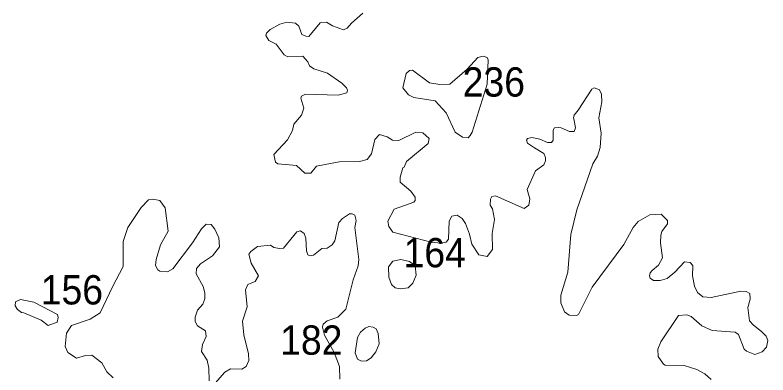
# Model space of a CAD drawing. Extents: x 499.9 to 555.3, y 9281.5 to 9336.8.
# Drawn here: x 535.469 to 539.57, y 9329.075 to 9331.038 of the extents above; entities that cross this region are included whole.
import ezdxf

# ---------------------------------------------------------------- set-up
doc = ezdxf.new("R2010")
doc.units = 0
doc.header["$LTSCALE"] = 0.064
doc.layers.add('2', color=7, linetype='Continuous', lineweight=13)
doc.layers.add('21', color=7, linetype='Continuous')

msp = doc.modelspace()

# ---------------------------------------------------------------- linework, layer by layer
at = {"layer": '2'}
for points in [[(537.3637, 9331.0481), (537.3013, 9330.9949), (537.2774, 9330.9665), (537.2575, 9330.9584), (537.199, 9330.9794), (537.1655, 9331.0004), (537.1306, 9330.9962), (537.0689, 9330.9219), (537.0527, 9330.9225), (537.0318, 9330.933), (537.014, 9330.9784), (536.9964, 9330.9949), (536.949, 9330.9991), (536.9109, 9330.9895), (536.8582, 9330.9602), (536.8379, 9330.9387), (536.8348, 9330.9272), (536.8506, 9330.8991), (536.8912, 9330.8801), (536.9353, 9330.8212), (536.955, 9330.8099), (537.0369, 9330.8139), (537.0631, 9330.7833), (537.0736, 9330.7608), (537.0962, 9330.7444), (537.1718, 9330.7205), (537.2487, 9330.6676), (537.2751, 9330.6411), (537.2798, 9330.6283), (537.2756, 9330.6137), (537.2284, 9330.6014), (537.0511, 9330.6075), (537.0289, 9330.5962), (537.0259, 9330.5851), (537.0425, 9330.5305), (537.0291, 9330.4916)], [(536.8876, 9330.2353), (536.9012, 9330.2269), (537.003, 9330.2175), (537.0477, 9330.1769), (537.081, 9330.1764), (537.1117, 9330.2134), (537.2348, 9330.2382), (537.3452, 9330.24), (537.3865, 9330.2514), (537.4106, 9330.2822), (537.4295, 9330.3601), (537.4547, 9330.3873), (537.4965, 9330.3736), (537.5253, 9330.3565), (537.5595, 9330.3548), (537.6519, 9330.4004), (537.6898, 9330.396), (537.7251, 9330.3646), (537.7191, 9330.3373), (537.6022, 9330.2404), (537.5892, 9330.2096), (537.5816, 9330.2045), (537.5666, 9330.1534), (537.5675, 9330.1276), (537.6243, 9330.0786), (537.649, 9330.0459), (537.649, 9330.0269), (537.6418, 9330.0184), (537.5345, 9329.98), (537.4991, 9329.9146), (537.5049, 9329.8845), (537.5263, 9329.8535), (537.7355, 9329.7989), (537.7909, 9329.7948), (537.8179, 9329.8006), (537.8297, 9329.8164), (537.8337, 9329.9151), (537.8485, 9329.9412), (537.8776, 9329.9473), (537.9038, 9329.9294), (537.9218, 9329.9021), (537.9446, 9329.8439), (537.9579, 9329.7897), (537.9957, 9329.7312), (538.0401, 9329.7207), (538.0694, 9329.7592), (538.0678, 9329.8468), (538.0805, 9329.9242), (538.0692, 9329.9822), (538.0569, 9330.0021), (538.0584, 9330.0339), (538.0653, 9330.0486), (538.0858, 9330.0525), (538.2418, 9329.983), (538.2671, 9330.0015), (538.2736, 9330.0366), (538.2592, 9330.0862), (538.3035, 9330.1887), (538.3486, 9330.2213), (538.3575, 9330.2437), (538.3581, 9330.2607), (538.3488, 9330.2824), (538.2991, 9330.3136), (538.2596, 9330.3402), (538.2553, 9330.3555), (538.2611, 9330.3656), (538.2848, 9330.3698), (538.3273, 9330.3609), (538.3688, 9330.3438), (538.3909, 9330.3436), (538.4004, 9330.3554), (538.4, 9330.4107), (538.4072, 9330.4227), (538.4274, 9330.4243), (538.4428, 9330.4231), (538.4897, 9330.4026), (538.5147, 9330.4029), (538.5212, 9330.4232), (538.514, 9330.4637), (538.5104, 9330.4793), (538.5142, 9330.4917), (538.536, 9330.5201), (538.6112, 9330.6349), (538.6241, 9330.6407), (538.6523, 9330.6309), (538.663, 9330.6061), (538.6646, 9330.5649), (538.649, 9330.4774), (538.6615, 9330.3936), (538.656, 9330.3156), (538.6423, 9330.2688), (538.617, 9330.2273), (538.5294, 9329.9758), (538.496, 9329.8414), (538.4804, 9329.637)], [(537.0291, 9330.4916), (536.9878, 9330.4441), (536.9807, 9330.4078), (536.9523, 9330.3587), (536.8784, 9330.2779), (536.8876, 9330.2353)], [(536.5258, 9329.0439), (536.5256, 9329.1125), (536.5165, 9329.1559), (536.4843, 9329.2038), (536.4906, 9329.2421), (536.5097, 9329.2848), (536.5066, 9329.3169), (536.4628, 9329.3437), (536.4509, 9329.3679), (536.451, 9329.3901), (536.463, 9329.4282), (536.4924, 9329.4609), (536.5033, 9329.4905), (536.5033, 9329.5231), (536.494, 9329.5581), (536.4558, 9329.6265), (536.4571, 9329.6562), (536.4786, 9329.6818), (536.5452, 9329.725), (536.5829, 9329.775), (536.5793, 9329.8237), (536.5577, 9329.8701), (536.5371, 9329.8955), (536.5108, 9329.8971), (536.4849, 9329.8725), (536.4365, 9329.7961), (536.3293, 9329.654), (536.2996, 9329.6387), (536.2581, 9329.6411), (536.2468, 9329.6487), (536.2334, 9329.6728), (536.2372, 9329.7055), (536.2617, 9329.7847), (536.3027, 9329.8589), (536.2867, 9329.987), (536.2584, 9330.0263), (536.22, 9330.0345), (536.197, 9330.03), (536.156, 9329.9895), (536.0833, 9329.8803), (536.0574, 9329.8041), (536.0575, 9329.6672), (536.0008, 9329.5567), (535.9327, 9329.4148), (535.8789, 9329.379), (535.7764, 9329.3458), (535.7493, 9329.3026), (535.7431, 9329.2303), (535.7572, 9329.1988), (535.8032, 9329.1663), (535.8537, 9329.1808), (535.8882, 9329.183), (535.9425, 9329.1424), (535.9685, 9329.0933), (536.0033, 9329.0598)], [(537.2379, 9329.0531), (537.2362, 9329.1214), (537.2076, 9329.1981), (537.1549, 9329.292), (537.1443, 9329.337), (537.1468, 9329.3533), (537.1685, 9329.371), (537.2264, 9329.3907), (537.2706, 9329.4346), (537.3105, 9329.5947), (537.3374, 9329.6711), (537.342, 9329.7046), (537.3199, 9329.8796), (537.3275, 9329.9185), (537.3206, 9329.9473), (537.3054, 9329.9542), (537.2903, 9329.955), (537.2526, 9329.9292), (537.2321, 9329.9061), (537.2102, 9329.8069), (537.1973, 9329.7854), (537.1686, 9329.7676), (537.1395, 9329.7652), (537.0952, 9329.7296), (537.0772, 9329.7243), (537.0643, 9329.7314), (537.0569, 9329.7528)], [(538.5278, 9329.3998), (538.5373, 9329.4046), (538.6123, 9329.5541), (538.7846, 9329.7865), (538.8362, 9329.8796), (538.8625, 9329.9124), (538.9267, 9329.9484), (538.9885, 9329.9518), (539.0222, 9329.9183), (539.022, 9329.9005), (538.9923, 9329.8572), (538.9863, 9329.8382), (538.9848, 9329.7969), (538.9954, 9329.7149), (538.973, 9329.6746), (538.9386, 9329.6447), (538.9293, 9329.6317), (538.9243, 9329.616), (538.9288, 9329.603), (538.9474, 9329.5908), (538.9838, 9329.5909), (539.0211, 9329.6014), (539.0636, 9329.6363), (539.1159, 9329.6923), (539.1468, 9329.6894), (539.1611, 9329.6728), (539.1598, 9329.6154), (539.1704, 9329.5601), (539.1869, 9329.5255), (539.2149, 9329.5022), (539.2601, 9329.4988), (539.4216, 9329.5316), (539.4508, 9329.5301), (539.472, 9329.5194), (539.473, 9329.4889), (539.4606, 9329.4435), (539.47, 9329.3702), (539.4893, 9329.3488), (539.5373, 9329.3114), (539.5608, 9329.2866), (539.5699, 9329.2633), (539.5619, 9329.2271), (539.5384, 9329.2025), (539.498, 9329.1869), (539.4527, 9329.2046), (539.4398, 9329.2166), (539.4096, 9329.297), (539.3911, 9329.3085), (539.2664, 9329.3187), (539.2091, 9329.3442), (539.1509, 9329.3943), (539.1286, 9329.4028), (539.082, 9329.3992), (538.986, 9329.2558), (538.9707, 9329.2158), (538.9714, 9329.1764), (539.0016, 9329.1347), (539.0106, 9329.1291), (539.113, 9329.1263), (539.1831, 9329.1061), (539.2265, 9329.0821), (539.2608, 9329.0509)], [(537.0569, 9329.7528), (537.0535, 9329.8214), (537.0437, 9329.8477), (537.0233, 9329.8613), (537.0041, 9329.8558), (536.9884, 9329.8366)], [(536.9884, 9329.8366), (536.9314, 9329.7661), (536.9101, 9329.7644), (536.8779, 9329.7714), (536.8599, 9329.7831), (536.7895, 9329.7757), (536.7529, 9329.7492), (536.7424, 9329.7339), (536.7555, 9329.6851), (536.7957, 9329.6161), (536.7769, 9329.5847), (536.7377, 9329.5681), (536.7247, 9329.5398), (536.7339, 9329.4474), (536.7073, 9329.3693), (536.7152, 9329.2939), (536.7403, 9329.1903), (536.7417, 9329.1539), (536.7275, 9329.1214), (536.7047, 9329.1075), (536.6428, 9329.1095), (536.6116, 9329.0908), (536.559, 9329.0309)], [(538.4804, 9329.637), (538.442, 9329.5104), (538.4423, 9329.469), (538.4613, 9329.4205), (538.487, 9329.401), (538.5278, 9329.3998)]]:
    msp.add_lwpolyline(points, dxfattribs=at)
for points in [[(537.9485, 9330.3812), (537.9583, 9330.3994), (538.0415, 9330.6608), (538.0469, 9330.7949), (538.041, 9330.806), (538.0185, 9330.8143), (537.9901, 9330.8064), (537.9319, 9330.744), (537.8379, 9330.6619), (537.7826, 9330.6588), (537.7266, 9330.6682), (537.6343, 9330.738), (537.617, 9330.736), (537.5995, 9330.7201), (537.5812, 9330.642), (537.6129, 9330.6031), (537.6414, 9330.5888), (537.7574, 9330.5708), (537.8179, 9330.5057), (537.8655, 9330.4), (537.9063, 9330.3716), (537.9375, 9330.3693)], [(537.6366, 9329.5769), (537.6544, 9329.6203), (537.6491, 9329.6711), (537.6174, 9329.6942), (537.5708, 9329.7059), (537.5263, 9329.697), (537.5026, 9329.6661), (537.5056, 9329.6083), (537.5196, 9329.5695), (537.5391, 9329.5515), (537.5665, 9329.5449), (537.6107, 9329.551)], [(535.5167, 9329.4141), (535.6114, 9329.3743), (535.6503, 9329.3461), (535.6981, 9329.3632), (535.7048, 9329.3888), (535.6997, 9329.4057), (535.571, 9329.472), (535.4998, 9329.4878), (535.4715, 9329.4738), (535.4693, 9329.4521), (535.4831, 9329.4322), (535.5051, 9329.4164)], [(537.4085, 9329.1684), (537.3832, 9329.1519), (537.3568, 9329.1512), (537.3342, 9329.1619), (537.3224, 9329.1957), (537.3346, 9329.279), (537.3511, 9329.3097), (537.3761, 9329.3304), (537.3968, 9329.339), (537.4189, 9329.3368), (537.4366, 9329.3266), (537.447, 9329.301), (537.4516, 9329.2461), (537.4346, 9329.2019)]]:
    msp.add_lwpolyline(points, close=True, dxfattribs=at)

# ---------------------------------------------------------------- texts
at = {"layer": '21', "width": 0.95}
for s, p in [('236', (537.9073, 9330.5935)), ('164', (537.5855, 9329.6626)), ('156', (535.6092, 9329.46)), ('182', (536.9132, 9329.1857))]:
    msp.add_text(s, height=0.16, dxfattribs=at).set_placement(p)

doc.saveas('drawing.dxf')
